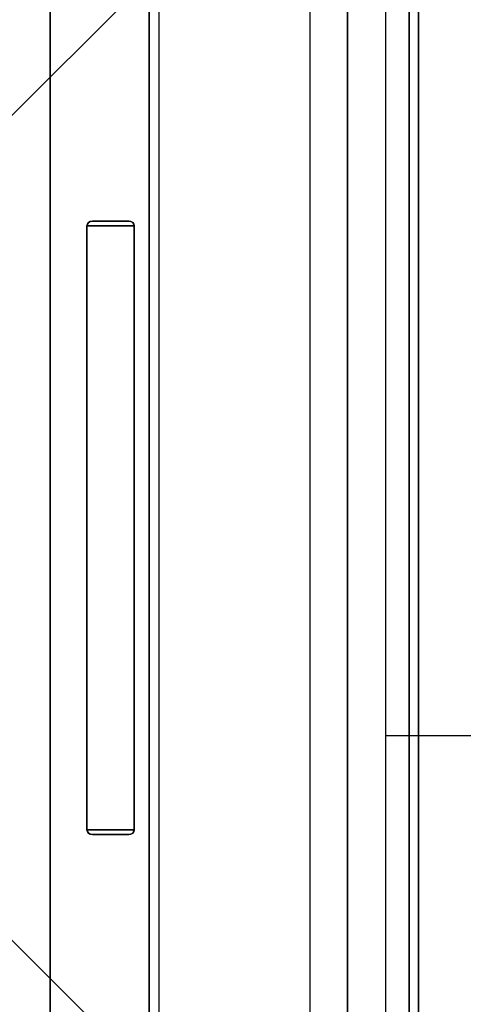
# Model space of a CAD drawing. Header units: millimetres. Extents: x 0 to 1524, y 0 to 1016.
# Tile 347 of 352: x 1398.79 to 1403.49, y 409.36 to 419.79. Entities that reach past the tile are written whole.
import ezdxf

# ---------------------------------------------------------------- set-up
doc = ezdxf.new("R2010")
doc.units = ezdxf.units.MM
doc.header["$LTSCALE"] = 83.82
doc.layers.get('0').update_dxf_attribs({"linetype": 'CONTINUOUS'})
doc.layers.add('02___PRT_ALL_AXES', color=7, linetype='CONTINUOUS')
doc.styles.get("Standard").update_dxf_attribs({"font": 'txt', "width": 0.8})
doc.dimstyles.new('DIMSTYLE_1', dxfattribs={"dimtxt": 15, "dimasz": 12, "dimexe": 0.18, "dimexo": 0.0625, "dimgap": 0.09, "dimtad": 1, "dimzin": 0, "dimdsep": 46, "dimtxsty": 'STANDARD', "dimblk": 'CLOSED', "dimblk1": 'CLOSED', "dimblk2": 'CLOSED', "dimcen": 0.09, "dimadec": 0, "dimazin": 0, "dimtp": 0.01, "dimtm": 0.01, "dimtfac": 1, "dimtofl": 0, "dimtmove": 0, "dimatfit": 3, "dimldrblk": 'CLOSED', "dimfxl": 1, "dimtolj": 1, "dimtzin": 0, "dimarcsym": 0})

# ---------------------------------------------------------------- blocks, each defined once
blk = doc.blocks.new('_CLOSED')
at = {"color": 0, "linetype": 'BYBLOCK'}
for p, q in [((0, 0), (-1, 0.20833)), ((-1, 0.20833), (-1, -0.20833)), ((-1, -0.20833), (0, 0)), ((-1, 0), (0, 0))]:
    blk.add_line(p, q, dxfattribs=at)
blk = doc.blocks.new('*D5')
at = {"color": 2, "linetype": 'CONTINUOUS'}
for p, q in [((1198.145, 405.557), (1198.145, 520.528)), ((1416.104, 413.017), (1416.104, 520.528)), ((1198.145, 519.528), (1307.125, 519.528)), ((1416.104, 519.528), (1307.125, 519.528))]:
    blk.add_line(p, q, dxfattribs=at)
at = {"color": 2, "linetype": 'CONTINUOUS', "xscale": 12, "yscale": 12, "zscale": 12, "rotation": 180}
blk.add_blockref('_CLOSED', (1198.145, 519.528), dxfattribs=at)
at = {"color": 2, "linetype": 'CONTINUOUS', "xscale": 12, "yscale": 12, "zscale": 12}
blk.add_blockref('_CLOSED', (1416.104, 519.528), dxfattribs=at)

msp = doc.modelspace()

# ---------------------------------------------------------------- linework, layer by layer
at = {"color": 7, "linetype": 'CONTINUOUS'}
for p, q in [((1402.665, 426.407), (1402.665, 386.007)), ((1400.265, 423.207), (1400.265, 389.207)), ((1401.865, 423.207), (1401.865, 389.207)), ((1400.165, 408.407), (1400.165, 420.407)), ((1400.165, 420.407), (1400.165, 408.407)), ((1400.165, 408.407), (1400.165, 420.407)), ((1400.165, 420.407), (1400.165, 408.407)), ((1400.165, 408.407), (1400.165, 420.407)), ((1400.165, 420.407), (1400.165, 408.407)), ((1400.165, 408.407), (1400.165, 420.407)), ((1400.165, 420.407), (1400.165, 408.407)), ((1402.265, 420.329), (1402.265, 408.484)), ((1402.265, 408.484), (1402.265, 420.329)), ((1402.265, 420.329), (1402.265, 408.484)), ((1402.265, 408.484), (1402.265, 420.329)), ((1402.265, 420.329), (1402.265, 408.484)), ((1402.265, 408.484), (1402.265, 420.329)), ((1402.265, 420.329), (1402.265, 408.484)), ((1402.265, 408.484), (1402.265, 420.329))]:
    msp.add_line(p, q, dxfattribs=at)
at = {"color": 4, "linetype": 'CONTINUOUS'}
for p, q in [((1403.015, 421.657), (1403.015, 412.207)), ((1403.015, 412.207), (1403.015, 421.657)), ((1403.015, 421.657), (1403.015, 412.207)), ((1403.015, 412.207), (1403.015, 421.657)), ((1403.015, 421.657), (1403.015, 412.207)), ((1403.015, 412.207), (1403.015, 421.657)), ((1403.015, 421.657), (1403.015, 412.207)), ((1403.015, 412.207), (1403.015, 421.657)), ((1403.015, 421.457), (1403.015, 412.207)), ((1403.015, 412.207), (1403.015, 421.457)), ((1403.015, 421.457), (1403.015, 412.207)), ((1403.015, 412.207), (1403.015, 421.457)), ((1403.015, 421.457), (1403.015, 412.207)), ((1403.015, 412.207), (1403.015, 421.457)), ((1403.015, 421.457), (1403.015, 412.207)), ((1403.015, 412.207), (1403.015, 421.457))]:
    msp.add_line(p, q, dxfattribs=at)
at = {"color": 6, "linetype": 'CONTINUOUS'}
for p, q in [((1399.115, 407.807), (1399.115, 421.007)), ((1399.115, 421.007), (1399.115, 407.807)), ((1399.115, 407.807), (1399.115, 421.007)), ((1399.115, 421.007), (1399.115, 407.807)), ((1399.115, 407.807), (1399.115, 421.007)), ((1399.115, 421.007), (1399.115, 407.807)), ((1399.115, 407.807), (1399.115, 421.007)), ((1399.115, 421.007), (1399.115, 407.807)), ((1402.918, 407.906), (1402.918, 420.907)), ((1402.918, 420.907), (1402.918, 407.906)), ((1402.918, 407.906), (1402.918, 420.907)), ((1402.918, 420.907), (1402.918, 407.906)), ((1402.918, 407.906), (1402.918, 420.907)), ((1402.918, 420.907), (1402.918, 407.906)), ((1402.918, 407.906), (1402.918, 420.907)), ((1402.918, 420.907), (1402.918, 407.906)), ((1403.015, 420.907), (1403.015, 407.906)), ((1403.015, 407.906), (1403.015, 420.907)), ((1403.015, 420.907), (1403.015, 407.906)), ((1403.015, 407.906), (1403.015, 420.907)), ((1403.015, 420.907), (1403.015, 407.906)), ((1403.015, 407.906), (1403.015, 420.907)), ((1403.015, 420.907), (1403.015, 407.906)), ((1403.015, 407.906), (1403.015, 420.907)), ((1399.115, 408.402), (1399.115, 420.412)), ((1399.115, 420.412), (1399.115, 408.402)), ((1399.115, 408.402), (1399.115, 420.412)), ((1399.115, 420.412), (1399.115, 408.402)), ((1399.115, 408.402), (1399.115, 420.412)), ((1399.115, 420.412), (1399.115, 408.402)), ((1399.115, 408.402), (1399.115, 420.412)), ((1399.115, 420.412), (1399.115, 408.402)), ((1398.665, 418.732), (1400.165, 420.232)), ((1400.165, 420.232), (1398.665, 418.732)), ((1398.665, 418.732), (1400.165, 420.232)), ((1400.165, 420.232), (1398.665, 418.732)), ((1398.665, 418.732), (1400.165, 420.232)), ((1400.165, 420.232), (1398.665, 418.732)), ((1398.665, 418.732), (1400.165, 420.232)), ((1400.165, 420.232), (1398.665, 418.732)), ((1400.165, 408.582), (1400.165, 420.232)), ((1400.165, 420.232), (1400.165, 408.582)), ((1400.165, 408.582), (1400.165, 420.232)), ((1400.165, 420.232), (1400.165, 408.582)), ((1400.165, 408.582), (1400.165, 420.232)), ((1400.165, 420.232), (1400.165, 408.582)), ((1400.165, 408.582), (1400.165, 420.232)), ((1400.165, 420.232), (1400.165, 408.582)), ((1399.564, 417.657), (1399.947, 417.657)), ((1399.947, 417.657), (1399.564, 417.657)), ((1399.564, 417.657), (1399.947, 417.657)), ((1399.947, 417.657), (1399.564, 417.657)), ((1399.564, 417.657), (1399.947, 417.657)), ((1399.947, 417.657), (1399.564, 417.657)), ((1399.564, 417.657), (1399.947, 417.657)), ((1399.947, 417.657), (1399.564, 417.657)), ((1399.505, 411.207), (1399.505, 417.607)), ((1399.505, 417.607), (1399.505, 411.207)), ((1399.505, 411.207), (1399.505, 417.607)), ((1399.505, 417.607), (1399.505, 411.207)), ((1399.505, 411.207), (1399.505, 417.607)), ((1399.505, 417.607), (1399.505, 411.207)), ((1399.505, 411.207), (1399.505, 417.607)), ((1399.505, 417.607), (1399.505, 411.207)), ((1400.005, 417.607), (1400.005, 411.207)), ((1400.005, 411.207), (1400.005, 417.607)), ((1400.005, 417.607), (1400.005, 411.207)), ((1400.005, 411.207), (1400.005, 417.607)), ((1400.005, 417.607), (1400.005, 411.207)), ((1400.005, 411.207), (1400.005, 417.607)), ((1400.005, 417.607), (1400.005, 411.207)), ((1400.005, 411.207), (1400.005, 417.607)), ((1399.947, 411.157), (1399.564, 411.157)), ((1399.564, 411.157), (1399.947, 411.157)), ((1399.947, 411.157), (1399.564, 411.157)), ((1399.564, 411.157), (1399.947, 411.157)), ((1399.947, 411.157), (1399.564, 411.157)), ((1399.564, 411.157), (1399.947, 411.157)), ((1399.947, 411.157), (1399.564, 411.157)), ((1399.564, 411.157), (1399.947, 411.157)), ((1398.665, 410.082), (1400.165, 408.582)), ((1400.165, 408.582), (1398.665, 410.082)), ((1398.665, 410.082), (1400.165, 408.582)), ((1400.165, 408.582), (1398.665, 410.082)), ((1398.665, 410.082), (1400.165, 408.582)), ((1400.165, 408.582), (1398.665, 410.082)), ((1398.665, 410.082), (1400.165, 408.582)), ((1400.165, 408.582), (1398.665, 410.082))]:
    msp.add_line(p, q, dxfattribs=at)
for points in [[(1399.505, 417.607), (1399.509, 417.625), (1399.521, 417.641), (1399.54, 417.652), (1399.564, 417.657)], [(1399.564, 417.657), (1399.54, 417.652), (1399.521, 417.641), (1399.509, 417.625), (1399.505, 417.607)], [(1399.505, 417.607), (1399.509, 417.625), (1399.521, 417.641), (1399.54, 417.652), (1399.564, 417.657)], [(1399.564, 417.657), (1399.54, 417.652), (1399.521, 417.641), (1399.509, 417.625), (1399.505, 417.607)], [(1399.505, 417.607), (1399.509, 417.625), (1399.521, 417.641), (1399.54, 417.652), (1399.564, 417.657)], [(1399.564, 417.657), (1399.54, 417.652), (1399.521, 417.641), (1399.509, 417.625), (1399.505, 417.607)], [(1399.505, 417.607), (1399.509, 417.625), (1399.521, 417.641), (1399.54, 417.652), (1399.564, 417.657)], [(1399.564, 417.657), (1399.54, 417.652), (1399.521, 417.641), (1399.509, 417.625), (1399.505, 417.607)], [(1399.947, 417.657), (1399.913, 417.657), (1399.873, 417.657), (1399.827, 417.657), (1399.778, 417.657), (1399.728, 417.657), (1399.68, 417.657), (1399.635, 417.657), (1399.596, 417.657), (1399.564, 417.657)], [(1399.564, 417.657), (1399.595, 417.657), (1399.634, 417.657), (1399.679, 417.657), (1399.728, 417.657), (1399.777, 417.657), (1399.826, 417.657), (1399.872, 417.657), (1399.913, 417.657), (1399.947, 417.657)], [(1399.947, 417.657), (1399.913, 417.657), (1399.873, 417.657), (1399.827, 417.657), (1399.778, 417.657), (1399.728, 417.657), (1399.68, 417.657), (1399.635, 417.657), (1399.596, 417.657), (1399.564, 417.657)], [(1399.564, 417.657), (1399.595, 417.657), (1399.634, 417.657), (1399.679, 417.657), (1399.728, 417.657), (1399.777, 417.657), (1399.826, 417.657), (1399.872, 417.657), (1399.913, 417.657), (1399.947, 417.657)], [(1399.947, 417.657), (1399.913, 417.657), (1399.873, 417.657), (1399.827, 417.657), (1399.778, 417.657), (1399.728, 417.657), (1399.68, 417.657), (1399.635, 417.657), (1399.596, 417.657), (1399.564, 417.657)], [(1399.564, 417.657), (1399.595, 417.657), (1399.634, 417.657), (1399.679, 417.657), (1399.728, 417.657), (1399.777, 417.657), (1399.826, 417.657), (1399.872, 417.657), (1399.913, 417.657), (1399.947, 417.657)], [(1399.947, 417.657), (1399.913, 417.657), (1399.873, 417.657), (1399.827, 417.657), (1399.778, 417.657), (1399.728, 417.657), (1399.68, 417.657), (1399.635, 417.657), (1399.596, 417.657), (1399.564, 417.657)], [(1399.564, 417.657), (1399.595, 417.657), (1399.634, 417.657), (1399.679, 417.657), (1399.728, 417.657), (1399.777, 417.657), (1399.826, 417.657), (1399.872, 417.657), (1399.913, 417.657), (1399.947, 417.657)], [(1399.947, 417.657), (1399.971, 417.652), (1399.99, 417.641), (1400.001, 417.625), (1400.005, 417.607)], [(1400.005, 417.607), (1400.001, 417.625), (1399.99, 417.641), (1399.971, 417.652), (1399.947, 417.657)], [(1399.947, 417.657), (1399.971, 417.652), (1399.99, 417.641), (1400.001, 417.625), (1400.005, 417.607)], [(1400.005, 417.607), (1400.001, 417.625), (1399.99, 417.641), (1399.971, 417.652), (1399.947, 417.657)], [(1399.947, 417.657), (1399.971, 417.652), (1399.99, 417.641), (1400.001, 417.625), (1400.005, 417.607)], [(1400.005, 417.607), (1400.001, 417.625), (1399.99, 417.641), (1399.971, 417.652), (1399.947, 417.657)], [(1399.947, 417.657), (1399.971, 417.652), (1399.99, 417.641), (1400.001, 417.625), (1400.005, 417.607)], [(1400.005, 417.607), (1400.001, 417.625), (1399.99, 417.641), (1399.971, 417.652), (1399.947, 417.657)], [(1400.005, 417.607), (1399.973, 417.607), (1399.933, 417.607), (1399.887, 417.607), (1399.834, 417.607), (1399.78, 417.607), (1399.724, 417.607), (1399.67, 417.607), (1399.619, 417.607), (1399.574, 417.607), (1399.536, 417.607), (1399.505, 417.607)], [(1399.505, 417.607), (1399.535, 417.607), (1399.573, 417.607), (1399.618, 417.607), (1399.669, 417.607), (1399.723, 417.607), (1399.779, 417.607), (1399.833, 417.607), (1399.886, 417.607), (1399.933, 417.607), (1399.973, 417.607), (1400.005, 417.607)], [(1400.005, 417.607), (1399.973, 417.607), (1399.933, 417.607), (1399.887, 417.607), (1399.834, 417.607), (1399.78, 417.607), (1399.724, 417.607), (1399.67, 417.607), (1399.619, 417.607), (1399.574, 417.607), (1399.536, 417.607), (1399.505, 417.607)], [(1399.505, 417.607), (1399.535, 417.607), (1399.573, 417.607), (1399.618, 417.607), (1399.669, 417.607), (1399.723, 417.607), (1399.779, 417.607), (1399.833, 417.607), (1399.886, 417.607), (1399.933, 417.607), (1399.973, 417.607), (1400.005, 417.607)], [(1400.005, 417.607), (1399.973, 417.607), (1399.933, 417.607), (1399.887, 417.607), (1399.834, 417.607), (1399.78, 417.607), (1399.724, 417.607), (1399.67, 417.607), (1399.619, 417.607), (1399.574, 417.607), (1399.536, 417.607), (1399.505, 417.607)], [(1399.505, 417.607), (1399.535, 417.607), (1399.573, 417.607), (1399.618, 417.607), (1399.669, 417.607), (1399.723, 417.607), (1399.779, 417.607), (1399.833, 417.607), (1399.886, 417.607), (1399.933, 417.607), (1399.973, 417.607), (1400.005, 417.607)], [(1400.005, 417.607), (1399.973, 417.607), (1399.933, 417.607), (1399.887, 417.607), (1399.834, 417.607), (1399.78, 417.607), (1399.724, 417.607), (1399.67, 417.607), (1399.619, 417.607), (1399.574, 417.607), (1399.536, 417.607), (1399.505, 417.607)], [(1399.505, 417.607), (1399.535, 417.607), (1399.573, 417.607), (1399.618, 417.607), (1399.669, 417.607), (1399.723, 417.607), (1399.779, 417.607), (1399.833, 417.607), (1399.886, 417.607), (1399.933, 417.607), (1399.973, 417.607), (1400.005, 417.607)], [(1399.564, 411.157), (1399.54, 411.161), (1399.521, 411.172), (1399.509, 411.188), (1399.505, 411.207)], [(1399.505, 411.207), (1399.535, 411.207), (1399.573, 411.207), (1399.618, 411.207), (1399.669, 411.207), (1399.723, 411.207), (1399.779, 411.207), (1399.833, 411.207), (1399.886, 411.207), (1399.933, 411.207), (1399.973, 411.207), (1400.005, 411.207)], [(1399.505, 411.207), (1399.509, 411.188), (1399.521, 411.172), (1399.54, 411.161), (1399.564, 411.157)], [(1400.005, 411.207), (1399.973, 411.207), (1399.933, 411.207), (1399.887, 411.207), (1399.834, 411.207), (1399.78, 411.207), (1399.724, 411.207), (1399.67, 411.207), (1399.619, 411.207), (1399.574, 411.207), (1399.536, 411.207), (1399.505, 411.207)], [(1399.564, 411.157), (1399.54, 411.161), (1399.521, 411.172), (1399.509, 411.188), (1399.505, 411.207)], [(1399.505, 411.207), (1399.535, 411.207), (1399.573, 411.207), (1399.618, 411.207), (1399.669, 411.207), (1399.723, 411.207), (1399.779, 411.207), (1399.833, 411.207), (1399.886, 411.207), (1399.933, 411.207), (1399.973, 411.207), (1400.005, 411.207)], [(1399.505, 411.207), (1399.509, 411.188), (1399.521, 411.172), (1399.54, 411.161), (1399.564, 411.157)], [(1400.005, 411.207), (1399.973, 411.207), (1399.933, 411.207), (1399.887, 411.207), (1399.834, 411.207), (1399.78, 411.207), (1399.724, 411.207), (1399.67, 411.207), (1399.619, 411.207), (1399.574, 411.207), (1399.536, 411.207), (1399.505, 411.207)], [(1399.564, 411.157), (1399.54, 411.161), (1399.521, 411.172), (1399.509, 411.188), (1399.505, 411.207)], [(1399.505, 411.207), (1399.535, 411.207), (1399.573, 411.207), (1399.618, 411.207), (1399.669, 411.207), (1399.723, 411.207), (1399.779, 411.207), (1399.833, 411.207), (1399.886, 411.207), (1399.933, 411.207), (1399.973, 411.207), (1400.005, 411.207)], [(1399.505, 411.207), (1399.509, 411.188), (1399.521, 411.172), (1399.54, 411.161), (1399.564, 411.157)], [(1400.005, 411.207), (1399.973, 411.207), (1399.933, 411.207), (1399.887, 411.207), (1399.834, 411.207), (1399.78, 411.207), (1399.724, 411.207), (1399.67, 411.207), (1399.619, 411.207), (1399.574, 411.207), (1399.536, 411.207), (1399.505, 411.207)], [(1399.564, 411.157), (1399.54, 411.161), (1399.521, 411.172), (1399.509, 411.188), (1399.505, 411.207)], [(1399.505, 411.207), (1399.535, 411.207), (1399.573, 411.207), (1399.618, 411.207), (1399.669, 411.207), (1399.723, 411.207), (1399.779, 411.207), (1399.833, 411.207), (1399.886, 411.207), (1399.933, 411.207), (1399.973, 411.207), (1400.005, 411.207)], [(1399.505, 411.207), (1399.509, 411.188), (1399.521, 411.172), (1399.54, 411.161), (1399.564, 411.157)], [(1400.005, 411.207), (1399.973, 411.207), (1399.933, 411.207), (1399.887, 411.207), (1399.834, 411.207), (1399.78, 411.207), (1399.724, 411.207), (1399.67, 411.207), (1399.619, 411.207), (1399.574, 411.207), (1399.536, 411.207), (1399.505, 411.207)], [(1399.564, 411.157), (1399.595, 411.157), (1399.634, 411.157), (1399.679, 411.157), (1399.728, 411.157), (1399.777, 411.157), (1399.826, 411.157), (1399.872, 411.157), (1399.913, 411.157), (1399.947, 411.157)], [(1399.947, 411.157), (1399.913, 411.157), (1399.873, 411.157), (1399.827, 411.157), (1399.778, 411.157), (1399.728, 411.157), (1399.68, 411.157), (1399.635, 411.157), (1399.596, 411.157), (1399.564, 411.157)], [(1399.564, 411.157), (1399.595, 411.157), (1399.634, 411.157), (1399.679, 411.157), (1399.728, 411.157), (1399.777, 411.157), (1399.826, 411.157), (1399.872, 411.157), (1399.913, 411.157), (1399.947, 411.157)], [(1399.947, 411.157), (1399.913, 411.157), (1399.873, 411.157), (1399.827, 411.157), (1399.778, 411.157), (1399.728, 411.157), (1399.68, 411.157), (1399.635, 411.157), (1399.596, 411.157), (1399.564, 411.157)], [(1399.564, 411.157), (1399.595, 411.157), (1399.634, 411.157), (1399.679, 411.157), (1399.728, 411.157), (1399.777, 411.157), (1399.826, 411.157), (1399.872, 411.157), (1399.913, 411.157), (1399.947, 411.157)], [(1399.947, 411.157), (1399.913, 411.157), (1399.873, 411.157), (1399.827, 411.157), (1399.778, 411.157), (1399.728, 411.157), (1399.68, 411.157), (1399.635, 411.157), (1399.596, 411.157), (1399.564, 411.157)], [(1399.564, 411.157), (1399.595, 411.157), (1399.634, 411.157), (1399.679, 411.157), (1399.728, 411.157), (1399.777, 411.157), (1399.826, 411.157), (1399.872, 411.157), (1399.913, 411.157), (1399.947, 411.157)], [(1399.947, 411.157), (1399.913, 411.157), (1399.873, 411.157), (1399.827, 411.157), (1399.778, 411.157), (1399.728, 411.157), (1399.68, 411.157), (1399.635, 411.157), (1399.596, 411.157), (1399.564, 411.157)], [(1400.005, 411.207), (1400.001, 411.188), (1399.99, 411.172), (1399.971, 411.161), (1399.947, 411.157)], [(1399.947, 411.157), (1399.971, 411.161), (1399.99, 411.172), (1400.001, 411.188), (1400.005, 411.207)], [(1400.005, 411.207), (1400.001, 411.188), (1399.99, 411.172), (1399.971, 411.161), (1399.947, 411.157)], [(1399.947, 411.157), (1399.971, 411.161), (1399.99, 411.172), (1400.001, 411.188), (1400.005, 411.207)], [(1400.005, 411.207), (1400.001, 411.188), (1399.99, 411.172), (1399.971, 411.161), (1399.947, 411.157)], [(1399.947, 411.157), (1399.971, 411.161), (1399.99, 411.172), (1400.001, 411.188), (1400.005, 411.207)], [(1400.005, 411.207), (1400.001, 411.188), (1399.99, 411.172), (1399.971, 411.161), (1399.947, 411.157)], [(1399.947, 411.157), (1399.971, 411.161), (1399.99, 411.172), (1400.001, 411.188), (1400.005, 411.207)]]:
    msp.add_lwpolyline(points, dxfattribs=at)
at = {"color": 4, "linetype": 'CONTINUOUS'}
for points in [[(1403.015, 416.947), (1403.015, 417.063), (1403.015, 417.175), (1403.015, 417.279), (1403.015, 417.371), (1403.015, 417.445), (1403.015, 417.501), (1403.015, 417.535), (1403.015, 417.547), (1403.015, 417.535), (1403.015, 417.501), (1403.015, 417.446), (1403.015, 417.371), (1403.015, 417.28), (1403.015, 417.177), (1403.015, 417.065), (1403.015, 416.947)], [(1403.015, 416.947), (1403.015, 417.063), (1403.015, 417.175), (1403.015, 417.279), (1403.015, 417.371), (1403.015, 417.445), (1403.015, 417.501), (1403.015, 417.535), (1403.015, 417.547), (1403.015, 417.535), (1403.015, 417.501), (1403.015, 417.446), (1403.015, 417.371), (1403.015, 417.28), (1403.015, 417.177), (1403.015, 417.065), (1403.015, 416.947)], [(1403.015, 416.947), (1403.015, 417.063), (1403.015, 417.175), (1403.015, 417.279), (1403.015, 417.371), (1403.015, 417.445), (1403.015, 417.501), (1403.015, 417.535), (1403.015, 417.547), (1403.015, 417.535), (1403.015, 417.501), (1403.015, 417.446), (1403.015, 417.371), (1403.015, 417.28), (1403.015, 417.177), (1403.015, 417.065), (1403.015, 416.947)], [(1403.015, 416.947), (1403.015, 417.063), (1403.015, 417.175), (1403.015, 417.279), (1403.015, 417.371), (1403.015, 417.445), (1403.015, 417.501), (1403.015, 417.535), (1403.015, 417.547), (1403.015, 417.535), (1403.015, 417.501), (1403.015, 417.446), (1403.015, 417.371), (1403.015, 417.28), (1403.015, 417.177), (1403.015, 417.065), (1403.015, 416.947)], [(1403.015, 416.947), (1403.015, 417.063), (1403.015, 417.175), (1403.015, 417.279), (1403.015, 417.371), (1403.015, 417.445), (1403.015, 417.501), (1403.015, 417.535), (1403.015, 417.547), (1403.015, 417.535), (1403.015, 417.501), (1403.015, 417.446), (1403.015, 417.371), (1403.015, 417.28), (1403.015, 417.177), (1403.015, 417.065), (1403.015, 416.947)], [(1403.015, 416.947), (1403.015, 417.063), (1403.015, 417.175), (1403.015, 417.279), (1403.015, 417.371), (1403.015, 417.445), (1403.015, 417.501), (1403.015, 417.535), (1403.015, 417.547), (1403.015, 417.535), (1403.015, 417.501), (1403.015, 417.446), (1403.015, 417.371), (1403.015, 417.28), (1403.015, 417.177), (1403.015, 417.065), (1403.015, 416.947)], [(1403.015, 416.947), (1403.015, 417.063), (1403.015, 417.175), (1403.015, 417.279), (1403.015, 417.371), (1403.015, 417.445), (1403.015, 417.501), (1403.015, 417.535), (1403.015, 417.547), (1403.015, 417.535), (1403.015, 417.501), (1403.015, 417.446), (1403.015, 417.371), (1403.015, 417.28), (1403.015, 417.177), (1403.015, 417.065), (1403.015, 416.947)], [(1403.015, 416.947), (1403.015, 417.063), (1403.015, 417.175), (1403.015, 417.279), (1403.015, 417.371), (1403.015, 417.445), (1403.015, 417.501), (1403.015, 417.535), (1403.015, 417.547), (1403.015, 417.535), (1403.015, 417.501), (1403.015, 417.446), (1403.015, 417.371), (1403.015, 417.28), (1403.015, 417.177), (1403.015, 417.065), (1403.015, 416.947)], [(1403.015, 416.947), (1403.015, 417.034), (1403.015, 417.118), (1403.015, 417.196), (1403.015, 417.265), (1403.015, 417.321), (1403.015, 417.362), (1403.015, 417.388), (1403.015, 417.397), (1403.015, 417.388), (1403.015, 417.363), (1403.015, 417.321), (1403.015, 417.265), (1403.015, 417.197), (1403.015, 417.12), (1403.015, 417.036), (1403.015, 416.947)], [(1403.015, 416.947), (1403.015, 417.034), (1403.015, 417.118), (1403.015, 417.196), (1403.015, 417.265), (1403.015, 417.321), (1403.015, 417.362), (1403.015, 417.388), (1403.015, 417.397), (1403.015, 417.388), (1403.015, 417.363), (1403.015, 417.321), (1403.015, 417.265), (1403.015, 417.197), (1403.015, 417.12), (1403.015, 417.036), (1403.015, 416.947)], [(1403.015, 416.947), (1403.015, 417.034), (1403.015, 417.118), (1403.015, 417.196), (1403.015, 417.265), (1403.015, 417.321), (1403.015, 417.362), (1403.015, 417.388), (1403.015, 417.397), (1403.015, 417.388), (1403.015, 417.363), (1403.015, 417.321), (1403.015, 417.265), (1403.015, 417.197), (1403.015, 417.12), (1403.015, 417.036), (1403.015, 416.947)], [(1403.015, 416.947), (1403.015, 417.034), (1403.015, 417.118), (1403.015, 417.196), (1403.015, 417.265), (1403.015, 417.321), (1403.015, 417.362), (1403.015, 417.388), (1403.015, 417.397), (1403.015, 417.388), (1403.015, 417.363), (1403.015, 417.321), (1403.015, 417.265), (1403.015, 417.197), (1403.015, 417.12), (1403.015, 417.036), (1403.015, 416.947)], [(1403.015, 416.947), (1403.015, 417.034), (1403.015, 417.118), (1403.015, 417.196), (1403.015, 417.265), (1403.015, 417.321), (1403.015, 417.362), (1403.015, 417.388), (1403.015, 417.397), (1403.015, 417.388), (1403.015, 417.363), (1403.015, 417.321), (1403.015, 417.265), (1403.015, 417.197), (1403.015, 417.12), (1403.015, 417.036), (1403.015, 416.947)], [(1403.015, 416.947), (1403.015, 417.034), (1403.015, 417.118), (1403.015, 417.196), (1403.015, 417.265), (1403.015, 417.321), (1403.015, 417.362), (1403.015, 417.388), (1403.015, 417.397), (1403.015, 417.388), (1403.015, 417.363), (1403.015, 417.321), (1403.015, 417.265), (1403.015, 417.197), (1403.015, 417.12), (1403.015, 417.036), (1403.015, 416.947)], [(1403.015, 416.947), (1403.015, 417.034), (1403.015, 417.118), (1403.015, 417.196), (1403.015, 417.265), (1403.015, 417.321), (1403.015, 417.362), (1403.015, 417.388), (1403.015, 417.397), (1403.015, 417.388), (1403.015, 417.363), (1403.015, 417.321), (1403.015, 417.265), (1403.015, 417.197), (1403.015, 417.12), (1403.015, 417.036), (1403.015, 416.947)], [(1403.015, 416.947), (1403.015, 417.034), (1403.015, 417.118), (1403.015, 417.196), (1403.015, 417.265), (1403.015, 417.321), (1403.015, 417.362), (1403.015, 417.388), (1403.015, 417.397), (1403.015, 417.388), (1403.015, 417.363), (1403.015, 417.321), (1403.015, 417.265), (1403.015, 417.197), (1403.015, 417.12), (1403.015, 417.036), (1403.015, 416.947)], [(1403.015, 416.947), (1403.015, 416.83), (1403.015, 416.718), (1403.015, 416.615), (1403.015, 416.522), (1403.015, 416.448), (1403.015, 416.393), (1403.015, 416.358), (1403.015, 416.347), (1403.015, 416.358), (1403.015, 416.392), (1403.015, 416.447), (1403.015, 416.522), (1403.015, 416.613), (1403.015, 416.716), (1403.015, 416.828), (1403.015, 416.947)], [(1403.015, 416.947), (1403.015, 416.859), (1403.015, 416.775), (1403.015, 416.698), (1403.015, 416.628), (1403.015, 416.573), (1403.015, 416.531), (1403.015, 416.506), (1403.015, 416.497), (1403.015, 416.505), (1403.015, 416.531), (1403.015, 416.572), (1403.015, 416.628), (1403.015, 416.696), (1403.015, 416.774), (1403.015, 416.858), (1403.015, 416.947)], [(1403.015, 416.947), (1403.015, 416.859), (1403.015, 416.775), (1403.015, 416.698), (1403.015, 416.628), (1403.015, 416.573), (1403.015, 416.531), (1403.015, 416.506), (1403.015, 416.497), (1403.015, 416.505), (1403.015, 416.531), (1403.015, 416.572), (1403.015, 416.628), (1403.015, 416.696), (1403.015, 416.774), (1403.015, 416.858), (1403.015, 416.947)], [(1403.015, 416.947), (1403.015, 416.83), (1403.015, 416.718), (1403.015, 416.615), (1403.015, 416.522), (1403.015, 416.448), (1403.015, 416.393), (1403.015, 416.358), (1403.015, 416.347), (1403.015, 416.358), (1403.015, 416.392), (1403.015, 416.447), (1403.015, 416.522), (1403.015, 416.613), (1403.015, 416.716), (1403.015, 416.828), (1403.015, 416.947)], [(1403.015, 416.947), (1403.015, 416.83), (1403.015, 416.718), (1403.015, 416.615), (1403.015, 416.522), (1403.015, 416.448), (1403.015, 416.393), (1403.015, 416.358), (1403.015, 416.347), (1403.015, 416.358), (1403.015, 416.392), (1403.015, 416.447), (1403.015, 416.522), (1403.015, 416.613), (1403.015, 416.716), (1403.015, 416.828), (1403.015, 416.947)], [(1403.015, 416.947), (1403.015, 416.859), (1403.015, 416.775), (1403.015, 416.698), (1403.015, 416.628), (1403.015, 416.573), (1403.015, 416.531), (1403.015, 416.506), (1403.015, 416.497), (1403.015, 416.505), (1403.015, 416.531), (1403.015, 416.572), (1403.015, 416.628), (1403.015, 416.696), (1403.015, 416.774), (1403.015, 416.858), (1403.015, 416.947)], [(1403.015, 416.947), (1403.015, 416.859), (1403.015, 416.775), (1403.015, 416.698), (1403.015, 416.628), (1403.015, 416.573), (1403.015, 416.531), (1403.015, 416.506), (1403.015, 416.497), (1403.015, 416.505), (1403.015, 416.531), (1403.015, 416.572), (1403.015, 416.628), (1403.015, 416.696), (1403.015, 416.774), (1403.015, 416.858), (1403.015, 416.947)], [(1403.015, 416.947), (1403.015, 416.83), (1403.015, 416.718), (1403.015, 416.615), (1403.015, 416.522), (1403.015, 416.448), (1403.015, 416.393), (1403.015, 416.358), (1403.015, 416.347), (1403.015, 416.358), (1403.015, 416.392), (1403.015, 416.447), (1403.015, 416.522), (1403.015, 416.613), (1403.015, 416.716), (1403.015, 416.828), (1403.015, 416.947)], [(1403.015, 416.947), (1403.015, 416.83), (1403.015, 416.718), (1403.015, 416.615), (1403.015, 416.522), (1403.015, 416.448), (1403.015, 416.393), (1403.015, 416.358), (1403.015, 416.347), (1403.015, 416.358), (1403.015, 416.392), (1403.015, 416.447), (1403.015, 416.522), (1403.015, 416.613), (1403.015, 416.716), (1403.015, 416.828), (1403.015, 416.947)], [(1403.015, 416.947), (1403.015, 416.859), (1403.015, 416.775), (1403.015, 416.698), (1403.015, 416.628), (1403.015, 416.573), (1403.015, 416.531), (1403.015, 416.506), (1403.015, 416.497), (1403.015, 416.505), (1403.015, 416.531), (1403.015, 416.572), (1403.015, 416.628), (1403.015, 416.696), (1403.015, 416.774), (1403.015, 416.858), (1403.015, 416.947)], [(1403.015, 416.947), (1403.015, 416.859), (1403.015, 416.775), (1403.015, 416.698), (1403.015, 416.628), (1403.015, 416.573), (1403.015, 416.531), (1403.015, 416.506), (1403.015, 416.497), (1403.015, 416.505), (1403.015, 416.531), (1403.015, 416.572), (1403.015, 416.628), (1403.015, 416.696), (1403.015, 416.774), (1403.015, 416.858), (1403.015, 416.947)], [(1403.015, 416.947), (1403.015, 416.83), (1403.015, 416.718), (1403.015, 416.615), (1403.015, 416.522), (1403.015, 416.448), (1403.015, 416.393), (1403.015, 416.358), (1403.015, 416.347), (1403.015, 416.358), (1403.015, 416.392), (1403.015, 416.447), (1403.015, 416.522), (1403.015, 416.613), (1403.015, 416.716), (1403.015, 416.828), (1403.015, 416.947)], [(1403.015, 416.947), (1403.015, 416.83), (1403.015, 416.718), (1403.015, 416.615), (1403.015, 416.522), (1403.015, 416.448), (1403.015, 416.393), (1403.015, 416.358), (1403.015, 416.347), (1403.015, 416.358), (1403.015, 416.392), (1403.015, 416.447), (1403.015, 416.522), (1403.015, 416.613), (1403.015, 416.716), (1403.015, 416.828), (1403.015, 416.947)], [(1403.015, 416.947), (1403.015, 416.859), (1403.015, 416.775), (1403.015, 416.698), (1403.015, 416.628), (1403.015, 416.573), (1403.015, 416.531), (1403.015, 416.506), (1403.015, 416.497), (1403.015, 416.505), (1403.015, 416.531), (1403.015, 416.572), (1403.015, 416.628), (1403.015, 416.696), (1403.015, 416.774), (1403.015, 416.858), (1403.015, 416.947)], [(1403.015, 416.947), (1403.015, 416.859), (1403.015, 416.775), (1403.015, 416.698), (1403.015, 416.628), (1403.015, 416.573), (1403.015, 416.531), (1403.015, 416.506), (1403.015, 416.497), (1403.015, 416.505), (1403.015, 416.531), (1403.015, 416.572), (1403.015, 416.628), (1403.015, 416.696), (1403.015, 416.774), (1403.015, 416.858), (1403.015, 416.947)], [(1403.015, 416.947), (1403.015, 416.83), (1403.015, 416.718), (1403.015, 416.615), (1403.015, 416.522), (1403.015, 416.448), (1403.015, 416.393), (1403.015, 416.358), (1403.015, 416.347), (1403.015, 416.358), (1403.015, 416.392), (1403.015, 416.447), (1403.015, 416.522), (1403.015, 416.613), (1403.015, 416.716), (1403.015, 416.828), (1403.015, 416.947)], [(1403.015, 414.407), (1403.015, 414.523), (1403.015, 414.635), (1403.015, 414.739), (1403.015, 414.831), (1403.015, 414.905), (1403.015, 414.961), (1403.015, 414.995), (1403.015, 415.007), (1403.015, 414.995), (1403.015, 414.961), (1403.015, 414.906), (1403.015, 414.831), (1403.015, 414.74), (1403.015, 414.637), (1403.015, 414.525), (1403.015, 414.407)], [(1403.015, 414.407), (1403.015, 414.523), (1403.015, 414.635), (1403.015, 414.739), (1403.015, 414.831), (1403.015, 414.905), (1403.015, 414.961), (1403.015, 414.995), (1403.015, 415.007), (1403.015, 414.995), (1403.015, 414.961), (1403.015, 414.906), (1403.015, 414.831), (1403.015, 414.74), (1403.015, 414.637), (1403.015, 414.525), (1403.015, 414.407)], [(1403.015, 414.407), (1403.015, 414.523), (1403.015, 414.635), (1403.015, 414.739), (1403.015, 414.831), (1403.015, 414.905), (1403.015, 414.961), (1403.015, 414.995), (1403.015, 415.007), (1403.015, 414.995), (1403.015, 414.961), (1403.015, 414.906), (1403.015, 414.831), (1403.015, 414.74), (1403.015, 414.637), (1403.015, 414.525), (1403.015, 414.407)], [(1403.015, 414.407), (1403.015, 414.523), (1403.015, 414.635), (1403.015, 414.739), (1403.015, 414.831), (1403.015, 414.905), (1403.015, 414.961), (1403.015, 414.995), (1403.015, 415.007), (1403.015, 414.995), (1403.015, 414.961), (1403.015, 414.906), (1403.015, 414.831), (1403.015, 414.74), (1403.015, 414.637), (1403.015, 414.525), (1403.015, 414.407)], [(1403.015, 414.407), (1403.015, 414.523), (1403.015, 414.635), (1403.015, 414.739), (1403.015, 414.831), (1403.015, 414.905), (1403.015, 414.961), (1403.015, 414.995), (1403.015, 415.007), (1403.015, 414.995), (1403.015, 414.961), (1403.015, 414.906), (1403.015, 414.831), (1403.015, 414.74), (1403.015, 414.637), (1403.015, 414.525), (1403.015, 414.407)], [(1403.015, 414.407), (1403.015, 414.523), (1403.015, 414.635), (1403.015, 414.739), (1403.015, 414.831), (1403.015, 414.905), (1403.015, 414.961), (1403.015, 414.995), (1403.015, 415.007), (1403.015, 414.995), (1403.015, 414.961), (1403.015, 414.906), (1403.015, 414.831), (1403.015, 414.74), (1403.015, 414.637), (1403.015, 414.525), (1403.015, 414.407)], [(1403.015, 414.407), (1403.015, 414.523), (1403.015, 414.635), (1403.015, 414.739), (1403.015, 414.831), (1403.015, 414.905), (1403.015, 414.961), (1403.015, 414.995), (1403.015, 415.007), (1403.015, 414.995), (1403.015, 414.961), (1403.015, 414.906), (1403.015, 414.831), (1403.015, 414.74), (1403.015, 414.637), (1403.015, 414.525), (1403.015, 414.407)], [(1403.015, 414.407), (1403.015, 414.523), (1403.015, 414.635), (1403.015, 414.739), (1403.015, 414.831), (1403.015, 414.905), (1403.015, 414.961), (1403.015, 414.995), (1403.015, 415.007), (1403.015, 414.995), (1403.015, 414.961), (1403.015, 414.906), (1403.015, 414.831), (1403.015, 414.74), (1403.015, 414.637), (1403.015, 414.525), (1403.015, 414.407)], [(1403.015, 414.407), (1403.015, 414.29), (1403.015, 414.178), (1403.015, 414.075), (1403.015, 413.982), (1403.015, 413.908), (1403.015, 413.853), (1403.015, 413.818), (1403.015, 413.807), (1403.015, 413.818), (1403.015, 413.852), (1403.015, 413.907), (1403.015, 413.982), (1403.015, 414.073), (1403.015, 414.176), (1403.015, 414.288), (1403.015, 414.407)], [(1403.015, 414.407), (1403.015, 414.29), (1403.015, 414.178), (1403.015, 414.075), (1403.015, 413.982), (1403.015, 413.908), (1403.015, 413.853), (1403.015, 413.818), (1403.015, 413.807), (1403.015, 413.818), (1403.015, 413.852), (1403.015, 413.907), (1403.015, 413.982), (1403.015, 414.073), (1403.015, 414.176), (1403.015, 414.288), (1403.015, 414.407)], [(1403.015, 414.407), (1403.015, 414.29), (1403.015, 414.178), (1403.015, 414.075), (1403.015, 413.982), (1403.015, 413.908), (1403.015, 413.853), (1403.015, 413.818), (1403.015, 413.807), (1403.015, 413.818), (1403.015, 413.852), (1403.015, 413.907), (1403.015, 413.982), (1403.015, 414.073), (1403.015, 414.176), (1403.015, 414.288), (1403.015, 414.407)], [(1403.015, 414.407), (1403.015, 414.29), (1403.015, 414.178), (1403.015, 414.075), (1403.015, 413.982), (1403.015, 413.908), (1403.015, 413.853), (1403.015, 413.818), (1403.015, 413.807), (1403.015, 413.818), (1403.015, 413.852), (1403.015, 413.907), (1403.015, 413.982), (1403.015, 414.073), (1403.015, 414.176), (1403.015, 414.288), (1403.015, 414.407)], [(1403.015, 414.407), (1403.015, 414.29), (1403.015, 414.178), (1403.015, 414.075), (1403.015, 413.982), (1403.015, 413.908), (1403.015, 413.853), (1403.015, 413.818), (1403.015, 413.807), (1403.015, 413.818), (1403.015, 413.852), (1403.015, 413.907), (1403.015, 413.982), (1403.015, 414.073), (1403.015, 414.176), (1403.015, 414.288), (1403.015, 414.407)], [(1403.015, 414.407), (1403.015, 414.29), (1403.015, 414.178), (1403.015, 414.075), (1403.015, 413.982), (1403.015, 413.908), (1403.015, 413.853), (1403.015, 413.818), (1403.015, 413.807), (1403.015, 413.818), (1403.015, 413.852), (1403.015, 413.907), (1403.015, 413.982), (1403.015, 414.073), (1403.015, 414.176), (1403.015, 414.288), (1403.015, 414.407)], [(1403.015, 414.407), (1403.015, 414.29), (1403.015, 414.178), (1403.015, 414.075), (1403.015, 413.982), (1403.015, 413.908), (1403.015, 413.853), (1403.015, 413.818), (1403.015, 413.807), (1403.015, 413.818), (1403.015, 413.852), (1403.015, 413.907), (1403.015, 413.982), (1403.015, 414.073), (1403.015, 414.176), (1403.015, 414.288), (1403.015, 414.407)], [(1403.015, 414.407), (1403.015, 414.29), (1403.015, 414.178), (1403.015, 414.075), (1403.015, 413.982), (1403.015, 413.908), (1403.015, 413.853), (1403.015, 413.818), (1403.015, 413.807), (1403.015, 413.818), (1403.015, 413.852), (1403.015, 413.907), (1403.015, 413.982), (1403.015, 414.073), (1403.015, 414.176), (1403.015, 414.288), (1403.015, 414.407)], [(1403.015, 412.207), (1403.015, 412.304), (1403.015, 412.382), (1403.015, 412.435), (1403.015, 412.463), (1403.015, 412.463), (1403.015, 412.436), (1403.015, 412.382), (1403.015, 412.305), (1403.015, 412.207)], [(1403.015, 412.207), (1403.015, 412.304), (1403.015, 412.382), (1403.015, 412.435), (1403.015, 412.463), (1403.015, 412.463), (1403.015, 412.436), (1403.015, 412.382), (1403.015, 412.305), (1403.015, 412.207)], [(1403.015, 412.207), (1403.015, 412.304), (1403.015, 412.382), (1403.015, 412.435), (1403.015, 412.463), (1403.015, 412.463), (1403.015, 412.436), (1403.015, 412.382), (1403.015, 412.305), (1403.015, 412.207)], [(1403.015, 412.207), (1403.015, 412.304), (1403.015, 412.382), (1403.015, 412.435), (1403.015, 412.463), (1403.015, 412.463), (1403.015, 412.436), (1403.015, 412.382), (1403.015, 412.305), (1403.015, 412.207)], [(1403.015, 412.207), (1403.015, 412.304), (1403.015, 412.382), (1403.015, 412.435), (1403.015, 412.463), (1403.015, 412.463), (1403.015, 412.436), (1403.015, 412.382), (1403.015, 412.305), (1403.015, 412.207)], [(1403.015, 412.207), (1403.015, 412.304), (1403.015, 412.382), (1403.015, 412.435), (1403.015, 412.463), (1403.015, 412.463), (1403.015, 412.436), (1403.015, 412.382), (1403.015, 412.305), (1403.015, 412.207)], [(1403.015, 412.207), (1403.015, 412.304), (1403.015, 412.382), (1403.015, 412.435), (1403.015, 412.463), (1403.015, 412.463), (1403.015, 412.436), (1403.015, 412.382), (1403.015, 412.305), (1403.015, 412.207)], [(1403.015, 412.207), (1403.015, 412.304), (1403.015, 412.382), (1403.015, 412.435), (1403.015, 412.463), (1403.015, 412.463), (1403.015, 412.436), (1403.015, 412.382), (1403.015, 412.305), (1403.015, 412.207)]]:
    msp.add_lwpolyline(points, dxfattribs=at)
at = {"layer": '02___PRT_ALL_AXES', "color": 7, "linetype": 'CONTINUOUS'}
msp.add_line((1402.665, 412.207), (1403.965, 412.207), dxfattribs=at)

# ---------------------------------------------------------------- dimensions: what is measured, and where the dimension line sits
at = {"color": 2, "linetype": 'CONTINUOUS'}
dim = msp.add_linear_dim(base=(1198.145, 519.528), p1=(1416.104, 413.017), p2=(1198.145, 405.557), angle=180, dimstyle='DIMSTYLE_1', dxfattribs=at)
dim.commit()
dim.dimension.update_dxf_attribs({"geometry": '*D5', "text_midpoint": (1271.125, 523.278), "dimtype": 160})

doc.saveas('drawing.dxf')
